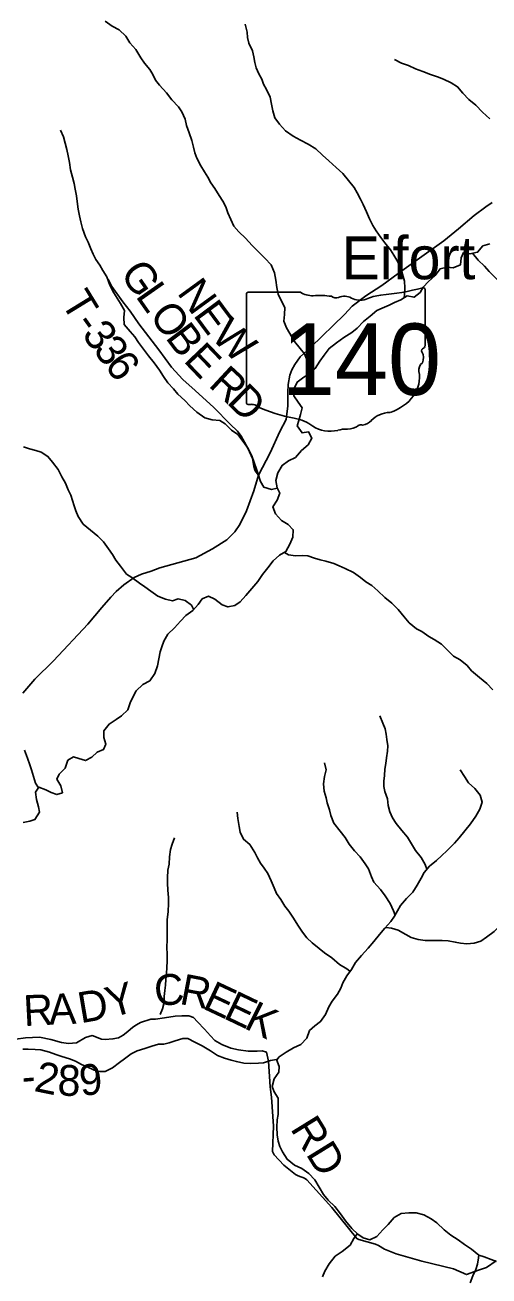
# Model space of a CAD drawing. Extents: x 1624196 to 2029251, y 146837 to 440034.
# Drawn here: x 1919879 to 1924399, y 293004 to 305187 of the extents above; entities that cross this region are included whole.
import ezdxf

# ---------------------------------------------------------------- set-up
doc = ezdxf.new("R2010")
doc.units = 0
for name, color, linetype in [('GM_X_Minor_River', 7, 'Continuous'), ('GM_X_State_Location', 7, 'Continuous'), ('GM_X_State_Route', 7, 'Continuous'), ('GM_X_State_Shield', 7, 'Continuous'), ('GM_X_Township_Road', 7, 'Continuous'), ('GM_X_Township_Road_Text', 7, 'Continuous'), ('GM_X_Unincorporated_Text', 7, 'Continuous')]:
    doc.layers.add(name, color=color, linetype=linetype)

msp = doc.modelspace()

# ---------------------------------------------------------------- linework, layer by layer
at = {"layer": 'GM_X_Minor_River'}
for points in [[(1922677, 301816), (1922661, 301853), (1922629, 301919), (1922601, 301986), (1922561, 302036), (1922504, 302106), (1922428, 302238), (1922400, 302302), (1922406, 302367), (1922410, 302435), (1922378, 302499), (1922346, 302567), (1922334, 302631), (1922324, 302701), (1922310, 302773), (1922276, 302850), (1922216, 302916), (1922161, 302972), (1922091, 303040), (1922027, 303112), (1921963, 303172), (1921915, 303229), (1921885, 303293), (1921855, 303359), (1921837, 303415), (1921807, 303473), (1921771, 303525), (1921727, 303595), (1921691, 303650), (1921659, 303704), (1921627, 303758), (1921591, 303814), (1921553, 303890), (1921534, 303942), (1921520, 303998), (1921506, 304062), (1921478, 304137), (1921452, 304207), (1921438, 304269), (1921408, 304341), (1921376, 304391), (1921308, 304457), (1921256, 304528), (1921190, 304600), (1921152, 304650), (1921126, 304704), (1921094, 304754), (1921042, 304814), (1921006, 304868), (1920959, 304947), (1920901, 305013), (1920861, 305079), (1920797, 305139), (1920727, 305177), (1920659, 305223)], [(1923572, 302530), (1923575, 302564), (1923579, 302626), (1923577, 302692), (1923557, 302760), (1923537, 302830), (1923503, 302897), (1923473, 302947), (1923441, 302999), (1923385, 303065), (1923347, 303119), (1923301, 303183), (1923267, 303233), (1923234, 303300), (1923206, 303366), (1923172, 303438), (1923148, 303490), (1923116, 303554), (1923086, 303604), (1923032, 303674), (1922974, 303741), (1922912, 303799), (1922838, 303865), (1922776, 303921), (1922712, 303981), (1922638, 304025), (1922562, 304066), (1922490, 304106), (1922418, 304156), (1922358, 304222), (1922314, 304282), (1922294, 304350), (1922281, 304417), (1922267, 304485), (1922233, 304559), (1922203, 304611), (1922185, 304661), (1922157, 304711), (1922131, 304771), (1922119, 304821), (1922109, 304876), (1922095, 304934), (1922059, 305010), (1922047, 305066), (1922043, 305116), (1922025, 305194)], [(1924407, 304274), (1924337, 304339), (1924272, 304407), (1924202, 304463), (1924146, 304523), (1924094, 304585), (1924032, 304625), (1923956, 304658), (1923898, 304682), (1923828, 304704), (1923754, 304734), (1923684, 304760), (1923614, 304792), (1923546, 304814), (1923478, 304850)], [(1922337, 300677), (1922279, 300663), (1922207, 300686), (1922174, 300742), (1922150, 300812), (1922136, 300862), (1922112, 300926), (1922088, 300992), (1922054, 301062), (1922004, 301131), (1921952, 301199), (1921890, 301241), (1921828, 301303), (1921776, 301337), (1921704, 301343), (1921630, 301361), (1921552, 301415), (1921484, 301478), (1921436, 301530), (1921368, 301592), (1921326, 301644), (1921270, 301702), (1921228, 301764), (1921188, 301827), (1921139, 301897), (1921083, 301965), (1921033, 302031), (1920985, 302095), (1920949, 302151), (1920903, 302201), (1920845, 302270), (1920841, 302340), (1920847, 302406), (1920809, 302476), (1920777, 302528), (1920745, 302578), (1920707, 302654), (1920677, 302733), (1920638, 302797), (1920608, 302847), (1920570, 302903), (1920542, 302955), (1920520, 303007), (1920496, 303071), (1920470, 303124), (1920438, 303204), (1920422, 303270), (1920410, 303328), (1920396, 303394), (1920388, 303468), (1920380, 303522), (1920368, 303587), (1920357, 303645), (1920341, 303705), (1920323, 303775), (1920311, 303847), (1920301, 303913), (1920287, 303975), (1920271, 304035), (1920253, 304098), (1920225, 304162)], [(1923811, 302690), (1923875, 302748), (1923923, 302812), (1923991, 302830), (1924051, 302822), (1924121, 302852), (1924129, 302920), (1924152, 302970), (1924214, 302958), (1924288, 302974), (1924340, 303038), (1924406, 303056)], [(1924240, 302964), (1924295, 302896), (1924357, 302838), (1924401, 302788), (1924461, 302727), (1924533, 302657), (1924585, 302603), (1924637, 302563), (1924697, 302497), (1924759, 302437), (1924823, 302396), (1924887, 302360), (1924953, 302328), (1925023, 302266), (1925089, 302216), (1925130, 302182)], [(1920244, 297710), (1920229, 297776), (1920189, 297842), (1920211, 297892), (1920269, 297950), (1920297, 298026), (1920351, 298060), (1920405, 298044), (1920469, 298024), (1920529, 298058), (1920581, 298106), (1920645, 298130), (1920667, 298182), (1920647, 298248), (1920647, 298312), (1920698, 298379), (1920766, 298425), (1920818, 298459), (1920880, 298517), (1920902, 298587), (1920928, 298641), (1920962, 298703), (1921028, 298765), (1921094, 298799), (1921144, 298873), (1921171, 298945), (1921183, 299013), (1921197, 299081), (1921211, 299131), (1921233, 299186), (1921269, 299254), (1921335, 299316), (1921393, 299380), (1921447, 299436), (1921515, 299484), (1921566, 299544), (1921606, 299598), (1921668, 299624), (1921728, 299594), (1921800, 299540), (1921856, 299520), (1921922, 299534), (1921974, 299568), (1922032, 299630), (1922088, 299698), (1922148, 299766), (1922194, 299836), (1922246, 299902), (1922297, 299970), (1922357, 300024), (1922421, 300058), (1922459, 300132), (1922487, 300198), (1922493, 300271), (1922443, 300323), (1922377, 300363), (1922321, 300427), (1922293, 300493), (1922337, 300561), (1922361, 300629), (1922336, 300679), (1922324, 300750), (1922342, 300826), (1922386, 300898), (1922446, 300942), (1922514, 300974), (1922574, 301042), (1922638, 301100), (1922674, 301164), (1922642, 301224), (1922578, 301214), (1922532, 301282), (1922546, 301336), (1922563, 301393), (1922579, 301459), (1922539, 301513), (1922499, 301575), (1922497, 301639), (1922529, 301709), (1922595, 301759), (1922645, 301785), (1922705, 301843), (1922753, 301913), (1922795, 301971), (1922842, 302038), (1922914, 302092), (1922984, 302144), (1923062, 302194), (1923114, 302234), (1923178, 302300), (1923242, 302350), (1923306, 302406), (1923358, 302428), (1923426, 302460), (1923479, 302486), (1923541, 302512), (1923603, 302548), (1923669, 302536), (1923729, 302582), (1923757, 302634), (1923811, 302690)], [(1921523, 299493), (1921500, 299536), (1921440, 299584), (1921372, 299598), (1921317, 299578), (1921247, 299594), (1921173, 299626), (1921104, 299673), (1921046, 299717), (1920994, 299751), (1920920, 299805), (1920868, 299839), (1920808, 299917), (1920764, 299975), (1920732, 300032), (1920694, 300086), (1920644, 300154), (1920588, 300208), (1920518, 300266), (1920446, 300326), (1920396, 300399), (1920374, 300455), (1920358, 300505), (1920342, 300557), (1920324, 300607), (1920300, 300659), (1920273, 300725), (1920239, 300787), (1920203, 300858), (1920147, 300930), (1920103, 300986), (1920037, 301028), (1919985, 301042), (1919923, 301058), (1919865, 301078)], [(1922406, 300050), (1922447, 300026), (1922515, 300016), (1922583, 300020), (1922633, 300016), (1922699, 299996), (1922755, 299978), (1922809, 299966), (1922889, 299942), (1922941, 299919), (1922999, 299893), (1923079, 299855), (1923147, 299807), (1923199, 299765), (1923257, 299729), (1923315, 299677), (1923385, 299613), (1923453, 299558), (1923513, 299496), (1923572, 299422), (1923622, 299366), (1923694, 299308), (1923746, 299280), (1923812, 299231), (1923866, 299201), (1923936, 299157), (1924002, 299093), (1924054, 299041), (1924120, 299003), (1924188, 298949), (1924230, 298896), (1924308, 298834), (1924378, 298774), (1924438, 298714)], [(1923793, 296965), (1923777, 297011), (1923739, 297080), (1923683, 297148), (1923606, 297278), (1923550, 297344), (1923496, 297410), (1923458, 297467), (1923432, 297525), (1923416, 297587), (1923410, 297651), (1923386, 297721), (1923374, 297771), (1923374, 297823), (1923380, 297877), (1923386, 297939), (1923394, 297996), (1923402, 298050), (1923409, 298116), (1923413, 298168), (1923405, 298230), (1923399, 298280), (1923387, 298334), (1923365, 298388), (1923337, 298460)], [(1920009, 297758), (1919980, 297804), (1919962, 297868), (1919941, 297932), (1919927, 297982), (1919905, 298047), (1919875, 298125)], [(1923485, 296519), (1923470, 296559), (1923437, 296631), (1923389, 296707), (1923343, 296769), (1923279, 296838), (1923255, 296892), (1923225, 296968), (1923193, 297018), (1923143, 297086), (1923089, 297146), (1923037, 297210), (1922999, 297275), (1922949, 297337), (1922889, 297415), (1922857, 297487), (1922844, 297545), (1922824, 297611), (1922812, 297661), (1922794, 297726), (1922788, 297798), (1922798, 297870), (1922812, 297934), (1922798, 298000)], [(1922331, 295109), (1922356, 295137), (1922422, 295183), (1922494, 295225), (1922566, 295257), (1922624, 295321), (1922652, 295394), (1922703, 295440), (1922759, 295482), (1922805, 295552), (1922839, 295626), (1922871, 295680), (1922925, 295750), (1922955, 295806), (1922977, 295858), (1923013, 295928), (1923060, 295990), (1923098, 296056), (1923156, 296124), (1923222, 296198), (1923278, 296263), (1923334, 296331), (1923386, 296391), (1923444, 296457), (1923478, 296507), (1923509, 296561), (1923537, 296611), (1923597, 296679), (1923659, 296743), (1923701, 296811), (1923737, 296879), (1923767, 296933), (1923819, 296995), (1923889, 297051), (1923939, 297099), (1923990, 297144), (1924062, 297218), (1924108, 297272), (1924164, 297338), (1924220, 297408), (1924272, 297482), (1924310, 297550), (1924332, 297620), (1924312, 297686), (1924261, 297750), (1924201, 297807), (1924161, 297869), (1924117, 297933)], [(1919860, 297421), (1919926, 297433), (1919976, 297451), (1920020, 297520), (1920010, 297574), (1919990, 297646), (1919982, 297716), (1920014, 297766), (1920082, 297738), (1920134, 297714), (1920188, 297692), (1920244, 297710)], [(1923045, 295971), (1923013, 295994), (1922944, 296038), (1922868, 296103), (1922798, 296151), (1922746, 296193), (1922678, 296249), (1922624, 296297), (1922584, 296351), (1922536, 296419), (1922494, 296488), (1922450, 296556), (1922410, 296606), (1922370, 296672), (1922330, 296728), (1922308, 296784), (1922278, 296852), (1922246, 296923), (1922208, 296975), (1922174, 297025), (1922145, 297075), (1922117, 297129), (1922069, 297205), (1922007, 297257), (1921975, 297326), (1921965, 297382), (1921951, 297458), (1921945, 297520)], [(1921196, 295551), (1921218, 295605), (1921230, 295655), (1921234, 295727), (1921242, 295783), (1921248, 295835), (1921250, 295890), (1921257, 295952), (1921261, 296004), (1921263, 296074), (1921265, 296124), (1921261, 296216), (1921265, 296268), (1921265, 296340), (1921263, 296402), (1921265, 296473), (1921273, 296553), (1921277, 296633), (1921276, 296689), (1921270, 296763), (1921268, 296831), (1921266, 296881), (1921270, 296957), (1921282, 297014), (1921286, 297086), (1921296, 297156), (1921312, 297208), (1921334, 297272)], [(1923394, 296399), (1923450, 296391), (1923516, 296373), (1923590, 296330), (1923642, 296302), (1923710, 296280), (1923778, 296270), (1923944, 296270), (1924002, 296268), (1924070, 296256), (1924122, 296246), (1924184, 296240), (1924256, 296244), (1924319, 296266), (1924375, 296304), (1924449, 296360), (1924521, 296428), (1924593, 296478), (1924657, 296526), (1924693, 296549)], [(1919857, 295214), (1919909, 295213), (1919979, 295209), (1920033, 295205), (1920117, 295183), (1920181, 295161), (1920239, 295143), (1920311, 295119), (1920371, 295095), (1920431, 295065), (1920485, 295041), (1920553, 295007), (1920605, 294995), (1920661, 294996), (1920731, 295030), (1920799, 295083), (1920849, 295119), (1920913, 295167), (1920971, 295197), (1921045, 295221), (1921114, 295243), (1921180, 295261), (1921230, 295262), (1921284, 295276), (1921342, 295294), (1921416, 295318), (1921466, 295318), (1921532, 295282), (1921606, 295244), (1921686, 295196), (1921754, 295152), (1921822, 295126), (1921888, 295106), (1921938, 295092), (1922012, 295078), (1922080, 295075), (1922154, 295077), (1922204, 295081), (1922270, 295103), (1922330, 295111), (1922354, 295043), (1922352, 294989), (1922308, 294923), (1922288, 294851), (1922308, 294799), (1922345, 294737), (1922347, 294687), (1922345, 294628), (1922345, 294576), (1922337, 294524), (1922333, 294454), (1922337, 294380), (1922345, 294316), (1922361, 294264), (1922387, 294214), (1922433, 294141), (1922503, 294083), (1922575, 294051), (1922645, 294001), (1922703, 293941), (1922746, 293869), (1922788, 293799), (1922834, 293742), (1922898, 293682), (1922954, 293608), (1923000, 293540)], [(1923000, 293540), (1923062, 293466), (1923120, 293410), (1923172, 293374), (1923238, 293357), (1923308, 293389), (1923366, 293455), (1923418, 293506), (1923474, 293572), (1923545, 293612), (1923619, 293620), (1923689, 293618), (1923765, 293599), (1923837, 293561), (1923891, 293523), (1923963, 293455), (1924026, 293401), (1924100, 293355), (1924160, 293311), (1924230, 293264), (1924300, 293208), (1924352, 293192), (1924420, 293166), (1924472, 293145)], [(1923114, 293416), (1923082, 293368), (1923046, 293305), (1922970, 293243), (1922902, 293197), (1922842, 293121), (1922801, 293051), (1922777, 292997)], [(1924299, 293209), (1924296, 293180), (1924288, 293118), (1924270, 293068), (1924242, 293006), (1924216, 292938)]]:
    msp.add_lwpolyline(points, dxfattribs=at)
at = {"layer": 'GM_X_State_Route'}
msp.add_lwpolyline([(1919859, 298680), (1919976, 298816), (1920156, 298994), (1920492, 299353), (1920628, 299513), (1920714, 299615), (1920766, 299671), (1920841, 299736), (1920941, 299805), (1921013, 299838), (1921109, 299869), (1921193, 299899), (1921544, 299999), (1921705, 300085), (1921844, 300174), (1921924, 300251), (1921971, 300322), (1922036, 300457), (1922109, 300649), (1922155, 300803), (1922268, 301019), (1922363, 301228), (1922423, 301346), (1922439, 301478), (1922439, 301608), (1922444, 301686), (1922458, 301776), (1922478, 301830), (1922509, 301881), (1922560, 301955), (1922664, 302050), (1922993, 302368), (1923067, 302450), (1923200, 302549), (1923356, 302651), (1923516, 302766), (1923700, 302899), (1923958, 303084), (1924101, 303203), (1924256, 303332), (1924367, 303417), (1924431, 303458)], dxfattribs=at)
at = {"layer": 'GM_X_State_Shield'}
for p, q in [((1922036, 302566), (1922036, 301509)), ((1922563, 302584), (1922053, 302584)), ((1923776, 302058), (1923776, 302610)), ((1923776, 302058), (1923776, 302058))]:
    msp.add_line(p, q, dxfattribs=at)
for centre, major_axis, start_param, end_param in [((1923156, 304025), (1845, 0), 4.814394, 5.042369), ((1923757, 302613), (19.4, 0), 6.141152, 7.989035), ((1922056, 302568), (20.2, 0), 1.712693, 3.28349), ((1922684, 302707), (196, 0), 4.042523, 4.731795), ((1922749, 301991), (702, 0), 1.404758, 1.657858), ((1922908, 302574), (56.4, 0), 3.836095, 5.185415), ((1922991, 302452), (117, 0), 0.950623, 2.079405), ((1923142, 302619), (141, 0), 4.081561, 5.145723), ((1923392, 302261), (371, 0), 1.699011, 2.107814), ((1923772, 302017), (30, 0), 1.883978, 3.671073), ((1923755, 302055), (20.7, 0), 5.05454, 6.418171), ((1923846, 301826), (131, 0), 2.387724, 3.262537), ((1923581, 301947), (180, 0), 5.934695, 6.695948), ((1923260, 301756), (462, 0), 5.101752, 6.440018), ((1922056, 301507), (20.3, 0), 3.00124, 4.508301), ((1922059, 301615), (155, 0), 4.665946, 4.897461), ((1922091, 301448), (56, 0), 0.519207, 1.627899), ((1922797, 302398), (1333, 0), 4.195997, 4.488961), ((1923454, 301213), (253, 0), 1.647645, 2.488434), ((1922400, 301035), (417, 0), 0.823519, 1.323587), ((1923023, 301364), (141, 0), 4.691044, 5.507374), ((1923151, 301262), (39.7, 0), 1.147584, 2.315152), ((1923134, 301407), (149, 0), 4.937069, 5.64225), ((1922851, 301443), (265, 0), 4.026481, 4.996735), ((1923004, 301078), (217, 0), 1.495662, 1.94098)]:
    msp.add_ellipse(centre, major_axis=major_axis, ratio=0.8, start_param=start_param, end_param=end_param, dxfattribs=at)
at = {"layer": 'GM_X_Township_Road'}
for points in [[(1920688, 302710), (1920724, 302641), (1920833, 302491), (1920905, 302401), (1920987, 302278), (1921184, 302025), (1921307, 301855), (1921416, 301735), (1921536, 301626), (1921719, 301461), (1921879, 301301), (1921949, 301230), (1921984, 301182), (1922017, 301125), (1922054, 301061), (1922097, 300965), (1922108, 300888), (1922122, 300845), (1922155, 300803)], [(1919599, 295286), (1919885, 295323), (1920020, 295330), (1920132, 295308), (1920234, 295279), (1920303, 295268), (1920380, 295276), (1920467, 295327), (1920532, 295345), (1920625, 295310), (1920660, 295308), (1920735, 295312), (1920790, 295323), (1920834, 295348), (1920880, 295385), (1920930, 295427), (1920966, 295449), (1921005, 295473), (1921104, 295504), (1921152, 295504), (1921238, 295517), (1921341, 295534), (1921408, 295537), (1921474, 295537), (1921522, 295521), (1921561, 295479), (1921627, 295407), (1921687, 295343), (1921729, 295297), (1921797, 295260), (1921883, 295222), (1921959, 295207), (1922052, 295192), (1922142, 295192), (1922188, 295198), (1922232, 295183), (1922250, 295095), (1922267, 294846), (1922279, 294747), (1922301, 294464), (1922289, 294215), (1922307, 294185), (1922400, 294083), (1922515, 293992), (1922539, 293978), (1922601, 293957), (1922624, 293939), (1922869, 293672), (1923111, 293369), (1923131, 293359), (1923212, 293336), (1923295, 293313), (1923323, 293302), (1923380, 293264), (1923495, 293219), (1923746, 293147), (1924054, 293074), (1924180, 293017), (1924297, 293062), (1924376, 293086), (1924469, 293153)]]:
    msp.add_lwpolyline(points, dxfattribs=at)

# ---------------------------------------------------------------- texts
at = {"layer": 'GM_X_State_Location'}
msp.add_text('140', height=1, rotation=0, dxfattribs=at).set_placement((1922533, 301895))
for s in ['s', 'r']:
    msp.add_text(s, height=1, dxfattribs=at).set_placement((1922886, 301967))
at = {"layer": 'GM_X_State_Shield'}
msp.add_text('140', height=696.1, dxfattribs=at).set_placement((1922380, 301584))
at = {"layer": 'GM_X_Township_Road_Text'}
for s, rotation, p in [('G', 304.6035, (1920798, 302767)), ('T', 301.5238, (1920223, 302487)), ('L', 305.0491, (1920950, 302547)), ('N', 306.0204, (1921354, 302578)), ('E', 306.6023, (1921511, 302362)), ('O', 306.1713, (1921082, 302358)), ('-', 305.492, (1920353, 302276)), ('3', 306.0643, (1920426, 302173)), ('B', 306.8243, (1921240, 302142)), ('W', 315.8948, (1921680, 302143)), ('3', 306.3311, (1920536, 302023)), ('E', 313.7557, (1921414, 301915)), ('6', 306.4482, (1920646, 301873)), ('R', 317.1256, (1921657, 301674)), ('D', 315.2396, (1921835, 301508)), ('C', 5.476, (1921152, 295630)), ('R', 349.1746, (1921375, 295655)), ('Y', 15.4765, (1920714, 295516)), ('E', 334.8648, (1921598, 295614)), ('R', 2.991, (1919871, 295437)), ('A', 2.2628, (1920116, 295450)), ('D', 9.6418, (1920421, 295465)), ('E', 334.4431, (1921801, 295519)), ('K', 333.3535, (1922002, 295423)), ('2', 348.4308, (1919958, 294807)), ('9', 5.8856, (1920423, 294757)), ('8', 357.7785, (1920192, 294763)), ('-', 4.892, (1919858, 294795)), ('RD', 301.6378, (1922458, 294440))]:
    msp.add_text(s, height=300, rotation=rotation, dxfattribs=at).set_placement(p)
at = {"layer": 'GM_X_Unincorporated_Text'}
msp.add_text('Eifort', height=417, rotation=0, dxfattribs=at).set_placement((1922965, 302711))

doc.saveas('drawing.dxf')
